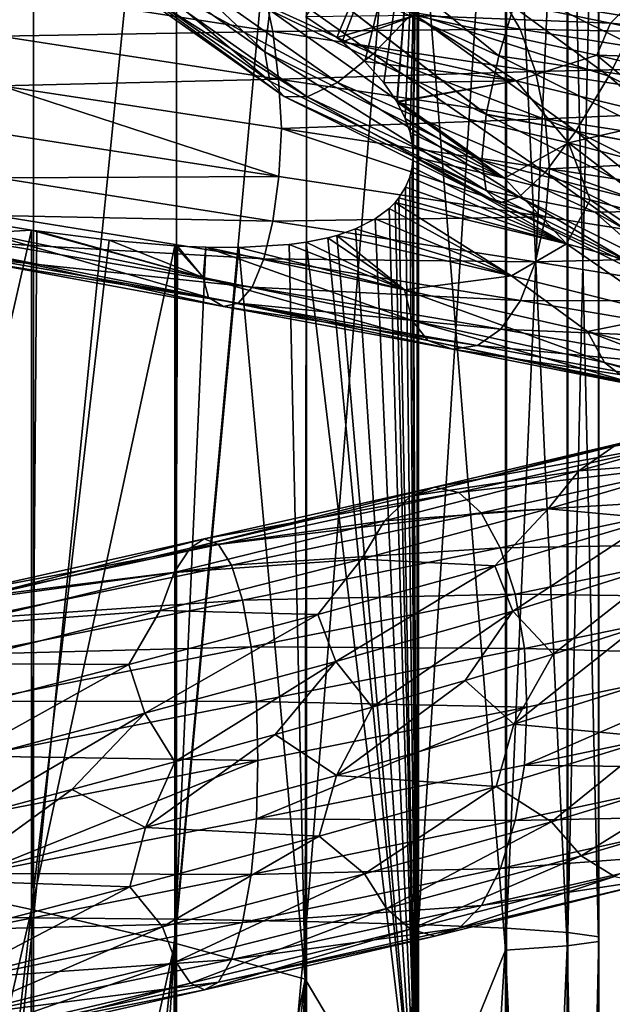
# Model space of a CAD drawing. Header units: metres. Extents: x -109 to 109, y -452 to 89.
# Tile 255 of 656: x 1.6 to 8.61, y -196.82 to -185.17. Entities that reach past the tile are written whole.
import ezdxf

# ---------------------------------------------------------------- set-up
doc = ezdxf.new("R2010")
doc.units = ezdxf.units.M
doc.layers.add('solid_K244270000C71_000_01', color=7, linetype='CONTINUOUS')

msp = doc.modelspace()

# ---------------------------------------------------------------- linework, layer by layer
at = {"layer": 'solid_K244270000C71_000_01'}
for points in [[(0, -178.812943, 873.920715), (0, -195.792557, 874.95752), (1.767249, -178.833603, 873.736145)], [(0, -195.792557, 874.95752), (1.767249, -195.798203, 874.771851), (1.767249, -178.833603, 873.736145)], [(1.767249, -178.833603, 873.736145), (1.767249, -195.798203, 874.771851), (3.458888, -178.894775, 873.189697)], [(1.767249, -195.798203, 874.771851), (3.458888, -195.814926, 874.222229), (3.458888, -178.894775, 873.189697)], [(3.458888, -178.894775, 873.189697), (3.458888, -195.814926, 874.222229), (4.999055, -178.993774, 872.305298)], [(3.458888, -195.814926, 874.222229), (4.999055, -195.84198, 873.332764), (4.999055, -178.993774, 872.305298)], [(4.999055, -178.993774, 872.305298), (4.999055, -195.84198, 873.332764), (6.320303, -179.126266, 871.121704)], [(4.999055, -195.84198, 873.332764), (6.320303, -195.878174, 872.142334), (6.320303, -179.126266, 871.121704)], [(6.320303, -179.126266, 871.121704), (6.320303, -195.878174, 872.142334), (7.364774, -179.286453, 869.690796)], [(6.320303, -195.878174, 872.142334), (7.364774, -195.921951, 870.703125), (7.364774, -179.286453, 869.690796)], [(7.364774, -179.286453, 869.690796), (7.364774, -195.921951, 870.703125), (8.086726, -179.4673, 868.075134)], [(7.364774, -195.921951, 870.703125), (8.086726, -195.971375, 869.078125), (8.086726, -179.4673, 868.075134)], [(8.086726, -179.4673, 868.075134), (8.086726, -195.971375, 869.078125), (8.454546, -179.660919, 866.34552)], [(8.086726, -195.971375, 869.078125), (8.454546, -196.024277, 867.338501), (8.454546, -179.660919, 866.34552)], [(8.454546, -179.660919, 866.34552), (8.454546, -196.024277, 867.338501), (8.452125, -179.858795, 864.577759)], [(8.452125, -179.858795, 864.577759), (8.452125, -196.078354, 865.560486), (8.079568, -180.052292, 862.849121)], [(8.454546, -196.024277, 867.338501), (8.452125, -196.078354, 865.560486), (8.452125, -179.858795, 864.577759)], [(8.079568, -180.052292, 862.849121), (8.079568, -196.131226, 863.821899), (7.353192, -180.232925, 861.235474)], [(8.452125, -196.078354, 865.560486), (8.079568, -196.131226, 863.821899), (8.079568, -180.052292, 862.849121)], [(7.353192, -180.232925, 861.235474), (7.353192, -196.180573, 862.198853), (6.304805, -183.123688, 860.06488)], [(8.079568, -196.131226, 863.821899), (7.353192, -196.180573, 862.198853), (7.353192, -180.232925, 861.235474)], [(5.354073, -185.386139, 859.345276), (4.990161, -185.141464, 859.046509), (6.304805, -183.123688, 860.06488)], [(5.419571, -185.436325, 859.402893), (5.354073, -185.386139, 859.345276), (6.304805, -183.123688, 860.06488)], [(5.687455, -185.669952, 859.652283), (5.419571, -185.436325, 859.402893), (6.304805, -183.123688, 860.06488)], [(5.913393, -185.920746, 859.882263), (5.687455, -185.669952, 859.652283), (6.304805, -183.123688, 860.06488)], [(6.065692, -186.143433, 860.049988), (5.913393, -185.920746, 859.882263), (6.304805, -183.123688, 860.06488)], [(6.070209, -186.151154, 860.055176), (6.065692, -186.143433, 860.049988), (6.304805, -183.123688, 860.06488)], [(6.16479, -186.340988, 860.166992), (6.070209, -186.151154, 860.055176), (6.304805, -183.123688, 860.06488)], [(6.22263, -186.510071, 860.24054), (6.16479, -186.340988, 860.166992), (6.304805, -183.123688, 860.06488)], [(6.251909, -186.658722, 860.282532), (6.22263, -186.510071, 860.24054), (6.304805, -183.123688, 860.06488)], [(6.259417, -186.792526, 860.299866), (6.251909, -186.658722, 860.282532), (6.304805, -183.123688, 860.06488)], [(6.259417, -186.792526, 860.299866), (6.304805, -183.123688, 860.06488), (6.304805, -198.756058, 860.795166)], [(7.353192, -196.180573, 862.198853), (6.304805, -198.756058, 860.795166), (6.304805, -183.123688, 860.06488)], [(2.264878, -183.440826, 359.455872), (4.504822, -185.554031, 359.202972), (2.19448, -183.923187, 360.144562)], [(4.56252, -185.062698, 358.51947), (4.504822, -185.554031, 359.202972), (2.264878, -183.440826, 359.455872)], [(7.270627, -185.600662, 357.163574), (4.732258, -184.454849, 357.959442), (5.004173, -183.765823, 357.55542)], [(7.508549, -184.802872, 356.784912), (7.270627, -185.600662, 357.163574), (5.004173, -183.765823, 357.55542)], [(4.56252, -185.900314, 359.970245), (2.264878, -184.278427, 360.906647), (2.19448, -183.923187, 360.144562)], [(4.504822, -185.554031, 359.202972), (4.56252, -185.900314, 359.970245), (2.19448, -183.923187, 360.144562)], [(10.325329, -185.2061, 355.907562), (7.508549, -184.802872, 356.784912), (7.819049, -183.956879, 356.628815)], [(10.803198, -184.427505, 355.951294), (10.325329, -185.2061, 355.907562), (7.819049, -183.956879, 356.628815)], [(5.786302, -185.57933, 362.967194), (3.758057, -184.147614, 363.793793), (3.240915, -184.418518, 363.184631)], [(5.786302, -185.57933, 362.967194), (6.251062, -185.096039, 363.479401), (3.758057, -184.147614, 363.793793)], [(4.732258, -186.08139, 360.776672), (2.471982, -184.485886, 361.697845), (2.264878, -184.278427, 360.906647)], [(4.56252, -185.900314, 359.970245), (4.732258, -186.08139, 360.776672), (2.264878, -184.278427, 360.906647)], [(5.004173, -186.086761, 361.575378), (2.803754, -184.533508, 362.472168), (2.471982, -184.485886, 361.697845)], [(4.732258, -186.08139, 360.776672), (5.004173, -186.086761, 361.575378), (2.471982, -184.485886, 361.697845)], [(5.362462, -185.916092, 362.320007), (3.240915, -184.418518, 363.184631), (2.803754, -184.533508, 362.472168)], [(5.362462, -185.916092, 362.320007), (5.786302, -185.57933, 362.967194), (3.240915, -184.418518, 363.184631)], [(7.121529, -186.295807, 357.738953), (4.56252, -185.062698, 358.51947), (4.732258, -184.454849, 357.959442)], [(7.12254, -186.289536, 357.73233), (7.121529, -186.295807, 357.738953), (4.732258, -184.454849, 357.959442)], [(7.270627, -185.600662, 357.163574), (7.12254, -186.289536, 357.73233), (4.732258, -184.454849, 357.959442)], [(8.573392, -185.843582, 363.077271), (6.729731, -184.494278, 363.826813), (6.251062, -185.096039, 363.479401)], [(8.573392, -185.843582, 363.077271), (8.961932, -185.073868, 363.382294), (6.729731, -184.494278, 363.826813)], [(5.004173, -186.086761, 361.575378), (5.362462, -185.916092, 362.320007), (2.803754, -184.533508, 362.472168)], [(1.347516, -184.80954, 853.544495), (4.598839, -185.314362, 854.109009), (1.367753, -185.370422, 853.304443)], [(4.491501, -184.814362, 854.496033), (4.598839, -185.314362, 854.109009), (1.347516, -184.80954, 853.544495)], [(4.491501, -184.814362, 854.496033), (7.526113, -185.285263, 855.599182), (4.598839, -185.314362, 854.109009)], [(7.292825, -184.886292, 856.085815), (7.526113, -185.285263, 855.599182), (4.491501, -184.814362, 854.496033)], [(6.285132, -185.124557, 859.299561), (8.593483, -185.21344, 860.024353), (6.331029, -184.748108, 858.670105)], [(6.331029, -184.748108, 858.670105), (8.593483, -185.21344, 860.024353), (8.818641, -184.991104, 859.357544)], [(9.915302, -186.002487, 356.092316), (7.270627, -185.600662, 357.163574), (7.508549, -184.802872, 356.784912)], [(10.325329, -185.2061, 355.907562), (9.915302, -186.002487, 356.092316), (7.508549, -184.802872, 356.784912)], [(7.292825, -184.886292, 856.085815), (10.005585, -185.331406, 857.655762), (7.526113, -185.285263, 855.599182)], [(9.629365, -185.070389, 858.184692), (10.005585, -185.331406, 857.655762), (7.292825, -184.886292, 856.085815)], [(4.56252, -185.062698, 358.51947), (7.071429, -186.835785, 358.462952), (4.504822, -185.554031, 359.202972)], [(7.121529, -186.295807, 357.738953), (7.071429, -186.835785, 358.462952), (4.56252, -185.062698, 358.51947)], [(11.321465, -187.213318, 362.286438), (8.961932, -185.073868, 363.382294), (8.573392, -185.843582, 363.077271)], [(8.593483, -185.21344, 860.024353), (10.933277, -185.434387, 861.145447), (8.818641, -184.991104, 859.357544)], [(6.285132, -185.124557, 859.299561), (4.990161, -185.141464, 859.046509), (5.354073, -185.386139, 859.345276)], [(6.285132, -185.124557, 859.299561), (5.354073, -185.386139, 859.345276), (5.419571, -185.436325, 859.402893)], [(7.478937, -185.895798, 860.519592), (6.285132, -185.124557, 859.299561), (5.419571, -185.436325, 859.402893)], [(8.184717, -186.494049, 362.565094), (6.251062, -185.096039, 363.479401), (5.786302, -185.57933, 362.967194)], [(8.184717, -186.494049, 362.565094), (8.573392, -185.843582, 363.077271), (6.251062, -185.096039, 363.479401)], [(6.285132, -185.124557, 859.299561), (8.432456, -185.593521, 860.62793), (8.593483, -185.21344, 860.024353)], [(7.478937, -185.895798, 860.519592), (8.432456, -185.593521, 860.62793), (6.285132, -185.124557, 859.299561)], [(4.598839, -185.314362, 854.109009), (4.667904, -185.87558, 853.875366), (1.367753, -185.370422, 853.304443)], [(7.526113, -185.285263, 855.599182), (7.705971, -185.785172, 855.236328), (4.598839, -185.314362, 854.109009)], [(4.598839, -185.314362, 854.109009), (7.705971, -185.785172, 855.236328), (4.667904, -185.87558, 853.875366)], [(7.526113, -185.285263, 855.599182), (10.32565, -185.728745, 857.217163), (7.705971, -185.785172, 855.236328)], [(10.005585, -185.331406, 857.655762), (10.32565, -185.728745, 857.217163), (7.526113, -185.285263, 855.599182)], [(8.432456, -185.593521, 860.62793), (10.589086, -185.662476, 861.753662), (8.593483, -185.21344, 860.024353)], [(8.593483, -185.21344, 860.024353), (10.589086, -185.662476, 861.753662), (10.933277, -185.434387, 861.145447)], [(1.367753, -185.370422, 853.304443), (4.667904, -185.87558, 853.875366), (1.385501, -185.955429, 853.245911)], [(7.478937, -185.895798, 860.519592), (5.419571, -185.436325, 859.402893), (5.687455, -185.669952, 859.652283)], [(7.12254, -187.195389, 359.301331), (4.56252, -185.900314, 359.970245), (4.504822, -185.554031, 359.202972)], [(7.071429, -186.835785, 358.462952), (7.12254, -187.195389, 359.301331), (4.504822, -185.554031, 359.202972)], [(7.822449, -186.980835, 361.880798), (5.786302, -185.57933, 362.967194), (5.362462, -185.916092, 362.320007)], [(7.478937, -185.895798, 860.519592), (5.687455, -185.669952, 859.652283), (5.913393, -185.920746, 859.882263)], [(7.822449, -186.980835, 361.880798), (8.184717, -186.494049, 362.565094), (5.786302, -185.57933, 362.967194)], [(9.601118, -186.762268, 356.49292), (7.12254, -186.289536, 357.73233), (7.270627, -185.600662, 357.163574)], [(9.915302, -186.002487, 356.092316), (9.601118, -186.762268, 356.49292), (7.270627, -185.600662, 357.163574)], [(7.478937, -185.895798, 860.519592), (9.33497, -186.34494, 861.972412), (8.432456, -185.593521, 860.62793)], [(8.432456, -185.593521, 860.62793), (10.320638, -186.048172, 862.309875), (10.589086, -185.662476, 861.753662)], [(9.33497, -186.34494, 861.972412), (10.320638, -186.048172, 862.309875), (8.432456, -185.593521, 860.62793)], [(7.705971, -185.785172, 855.236328), (7.8217, -186.347931, 855.017517), (4.667904, -185.87558, 853.875366)], [(10.32565, -185.728745, 857.217163), (10.572412, -186.229279, 856.890869), (7.705971, -185.785172, 855.236328)], [(7.705971, -185.785172, 855.236328), (10.572412, -186.229279, 856.890869), (7.8217, -186.347931, 855.017517)], [(4.667904, -185.87558, 853.875366), (4.702396, -186.461792, 853.819763), (1.385501, -185.955429, 853.245911)], [(7.12254, -187.195389, 359.301331), (4.732258, -186.08139, 360.776672), (4.56252, -185.900314, 359.970245)], [(4.667904, -185.87558, 853.875366), (7.8217, -186.347931, 855.017517), (4.702396, -186.461792, 853.819763)], [(7.478937, -185.895798, 860.519592), (5.913393, -185.920746, 859.882263), (6.065692, -186.143433, 860.049988)], [(7.478937, -185.895798, 860.519592), (6.065692, -186.143433, 860.049988), (6.070209, -186.151154, 860.055176)], [(8.094922, -186.630829, 861.328369), (7.478937, -185.895798, 860.519592), (6.070209, -186.151154, 860.055176)], [(8.094922, -186.630829, 861.328369), (9.33497, -186.34494, 861.972412), (7.478937, -185.895798, 860.519592)], [(10.808207, -187.801682, 361.81012), (8.573392, -185.843582, 363.077271), (8.184717, -186.494049, 362.565094)], [(10.808207, -187.801682, 361.81012), (11.321465, -187.213318, 362.286438), (8.573392, -185.843582, 363.077271)], [(1.385501, -185.955429, 853.245911), (4.66838, -187.027527, 853.945923), (1.367893, -186.518753, 853.378235)], [(1.385501, -185.955429, 853.245911), (4.702396, -186.461792, 853.819763), (4.66838, -187.027527, 853.945923)], [(7.511324, -187.270721, 361.071075), (5.362462, -185.916092, 362.320007), (5.004173, -186.086761, 361.575378)], [(7.511324, -187.270721, 361.071075), (7.822449, -186.980835, 361.880798), (5.362462, -185.916092, 362.320007)], [(7.272587, -187.343918, 360.191223), (5.004173, -186.086761, 361.575378), (4.732258, -186.08139, 360.776672)], [(7.12254, -187.195389, 359.301331), (7.272587, -187.343918, 360.191223), (4.732258, -186.08139, 360.776672)], [(7.272587, -187.343918, 360.191223), (7.511324, -187.270721, 361.071075), (5.004173, -186.086761, 361.575378)], [(7.337852, -187.049744, 860.945068), (6.070209, -186.151154, 860.055176), (6.16479, -186.340988, 860.166992)], [(8.094922, -186.630829, 861.328369), (6.070209, -186.151154, 860.055176), (7.337852, -187.049744, 860.945068)], [(10.572412, -186.229279, 856.890869), (10.731188, -186.794754, 856.695068), (7.8217, -186.347931, 855.017517)], [(7.8217, -186.347931, 855.017517), (7.870828, -186.936874, 854.967346), (4.702396, -186.461792, 853.819763)], [(7.337852, -187.049744, 860.945068), (6.16479, -186.340988, 860.166992), (6.22263, -186.510071, 860.24054)], [(9.404228, -187.433578, 357.082031), (7.071429, -186.835785, 358.462952), (7.121529, -186.295807, 357.738953)], [(9.601118, -186.762268, 356.49292), (7.121529, -186.295807, 357.738953), (7.12254, -186.289536, 357.73233)], [(9.601118, -186.762268, 356.49292), (9.404228, -187.433578, 357.082031), (7.121529, -186.295807, 357.738953)], [(7.8217, -186.347931, 855.017517), (10.731188, -186.794754, 856.695068), (7.870828, -186.936874, 854.967346)], [(8.094922, -186.630829, 861.328369), (9.873202, -187.099594, 862.93457), (9.33497, -186.34494, 861.972412)], [(4.702396, -186.461792, 853.819763), (7.822496, -187.507095, 855.085205), (4.66838, -187.027527, 853.945923)], [(4.702396, -186.461792, 853.819763), (7.870828, -186.936874, 854.967346), (7.822496, -187.507095, 855.085205)], [(1.367893, -186.518753, 853.378235), (4.66838, -187.027527, 853.945923), (1.347777, -187.04393, 853.68811)], [(7.337852, -187.049744, 860.945068), (6.22263, -186.510071, 860.24054), (6.251909, -186.658722, 860.282532)], [(10.329819, -188.230606, 361.159241), (8.184717, -186.494049, 362.565094), (7.822449, -186.980835, 361.880798)], [(10.329819, -188.230606, 361.159241), (10.808207, -187.801682, 361.81012), (8.184717, -186.494049, 362.565094)], [(7.337852, -187.049744, 860.945068), (6.251909, -186.658722, 860.282532), (6.259417, -186.792526, 860.299866)], [(8.094922, -186.630829, 861.328369), (7.337852, -187.049744, 860.945068), (8.353173, -187.303497, 861.687073)], [(8.094922, -186.630829, 861.328369), (8.353173, -187.303497, 861.687073), (9.297009, -187.554611, 862.519226)], [(8.094922, -186.630829, 861.328369), (9.297009, -187.554611, 862.519226), (9.873202, -187.099594, 862.93457)], [(6.24841, -186.916626, 860.296265), (6.259417, -186.792526, 860.299866), (6.304805, -198.756058, 860.795166)], [(8.070969, -187.82373, 861.375427), (6.259417, -186.792526, 860.299866), (6.24841, -186.916626, 860.296265)], [(8.070969, -187.82373, 861.375427), (7.337852, -187.049744, 860.945068), (6.259417, -186.792526, 860.299866)], [(8.409119, -187.451965, 358.107208), (7.12254, -187.195389, 359.301331), (7.071429, -186.835785, 358.462952)], [(9.404228, -187.433578, 357.082031), (8.409119, -187.451965, 358.107208), (7.071429, -186.835785, 358.462952)], [(10.731188, -186.794754, 856.695068), (10.797034, -187.388611, 856.655029), (7.870828, -186.936874, 854.967346)], [(6.219287, -187.036652, 860.272888), (6.24841, -186.916626, 860.296265), (6.304805, -198.756058, 860.795166)], [(8.070969, -187.82373, 861.375427), (6.24841, -186.916626, 860.296265), (6.219287, -187.036652, 860.272888)], [(7.870828, -186.936874, 854.967346), (10.732281, -187.964554, 856.76001), (7.822496, -187.507095, 855.085205)], [(7.870828, -186.936874, 854.967346), (10.797034, -187.388611, 856.655029), (10.732281, -187.964554, 856.76001)], [(1.347777, -187.04393, 853.68811), (4.599729, -187.555679, 854.246521), (1.316429, -187.489075, 854.146912)], [(4.66838, -187.027527, 853.945923), (4.599729, -187.555679, 854.246521), (1.347777, -187.04393, 853.68811)], [(4.66838, -187.027527, 853.945923), (7.822496, -187.507095, 855.085205), (4.599729, -187.555679, 854.246521)], [(6.169419, -187.156189, 860.227661), (6.219287, -187.036652, 860.272888), (6.304805, -198.756058, 860.795166)], [(8.070969, -187.82373, 861.375427), (6.219287, -187.036652, 860.272888), (6.169419, -187.156189, 860.227661)], [(8.070969, -187.82373, 861.375427), (8.353173, -187.303497, 861.687073), (7.337852, -187.049744, 860.945068)], [(9.918966, -188.470779, 360.378235), (7.822449, -186.980835, 361.880798), (7.511324, -187.270721, 361.071075)], [(9.918966, -188.470779, 360.378235), (10.329819, -188.230606, 361.159241), (7.822449, -186.980835, 361.880798)], [(6.09134, -187.279678, 860.154297), (6.169419, -187.156189, 860.227661), (6.304805, -198.756058, 860.795166)], [(8.070969, -187.82373, 861.375427), (6.169419, -187.156189, 860.227661), (6.09134, -187.279678, 860.154297)], [(6.045988, -187.334686, 860.111572), (6.09134, -187.279678, 860.154297), (6.304805, -198.756058, 860.795166)], [(8.070969, -187.82373, 861.375427), (6.09134, -187.279678, 860.154297), (6.045988, -187.334686, 860.111572)], [(9.405563, -188.333344, 358.644348), (7.272587, -187.343918, 360.191223), (7.12254, -187.195389, 359.301331)], [(8.409119, -187.451965, 358.107208), (9.405563, -188.333344, 358.644348), (7.12254, -187.195389, 359.301331)], [(9.603706, -188.505829, 359.520416), (7.511324, -187.270721, 361.071075), (7.272587, -187.343918, 360.191223)], [(9.603706, -188.505829, 359.520416), (9.918966, -188.470779, 360.378235), (7.511324, -187.270721, 361.071075)], [(8.070969, -187.82373, 861.375427), (9.854449, -188.303146, 862.976196), (8.353173, -187.303497, 861.687073)], [(9.854449, -188.303146, 862.976196), (9.297009, -187.554611, 862.519226), (8.353173, -187.303497, 861.687073)], [(5.810156, -187.530518, 859.894226), (5.975317, -187.405991, 860.04541), (6.304805, -198.756058, 860.795166)], [(7.423771, -188.202499, 860.612793), (5.975317, -187.405991, 860.04541), (5.810156, -187.530518, 859.894226)], [(5.975317, -187.405991, 860.04541), (6.045988, -187.334686, 860.111572), (6.304805, -198.756058, 860.795166)], [(7.423771, -188.202499, 860.612793), (6.045988, -187.334686, 860.111572), (5.975317, -187.405991, 860.04541)], [(7.423771, -188.202499, 860.612793), (8.070969, -187.82373, 861.375427), (6.045988, -187.334686, 860.111572)], [(9.405563, -188.333344, 358.644348), (9.603706, -188.505829, 359.520416), (7.272587, -187.343918, 360.191223)], [(0, -195.322647, 857.942871), (0.912624, -187.526794, 857.642578), (1.745113, -187.664246, 857.783691)], [(1.186466, -187.694061, 857.478271), (1.745113, -187.664246, 857.783691), (0.912624, -187.526794, 857.642578)], [(1.316429, -187.489075, 854.146912), (4.492742, -188.004227, 854.691772), (1.275718, -187.819443, 854.727417)], [(4.599729, -187.555679, 854.246521), (4.492742, -188.004227, 854.691772), (1.316429, -187.489075, 854.146912)], [(7.822496, -187.507095, 855.085205), (7.707462, -188.040344, 855.368103), (4.599729, -187.555679, 854.246521)], [(5.578096, -187.648804, 859.691956), (5.810156, -187.530518, 859.894226), (6.304805, -198.756058, 860.795166)], [(7.423771, -188.202499, 860.612793), (5.810156, -187.530518, 859.894226), (5.578096, -187.648804, 859.691956)], [(7.822496, -187.507095, 855.085205), (10.732281, -187.964554, 856.76001), (7.707462, -188.040344, 855.368103)], [(9.404228, -187.433578, 357.082031), (9.675901, -188.171829, 357.691589), (8.409119, -187.451965, 358.107208)], [(8.409119, -187.451965, 358.107208), (9.675901, -188.171829, 357.691589), (9.405563, -188.333344, 358.644348)], [(4.599729, -187.555679, 854.246521), (7.707462, -188.040344, 855.368103), (4.492742, -188.004227, 854.691772)], [(5.357563, -187.725494, 859.511108), (5.578096, -187.648804, 859.691956), (6.304805, -198.756058, 860.795166)], [(7.423771, -188.202499, 860.612793), (5.578096, -187.648804, 859.691956), (5.357563, -187.725494, 859.511108)], [(0, -195.322647, 857.942871), (1.745113, -187.664246, 857.783691), (1.744606, -195.701401, 858.132751)], [(1.124491, -187.930267, 856.820862), (3.837694, -188.458878, 857.289429), (1.186466, -187.694061, 857.478271)], [(3.77516, -188.222992, 857.946411), (1.745113, -187.664246, 857.783691), (1.186466, -187.694061, 857.478271)], [(3.837694, -188.458878, 857.289429), (3.77516, -188.222992, 857.946411), (1.186466, -187.694061, 857.478271)], [(1.744606, -195.701401, 858.132751), (1.745113, -187.664246, 857.783691), (1.806452, -187.673355, 857.797424)], [(1.744606, -195.701401, 858.132751), (1.806452, -187.673355, 857.797424), (2.664028, -187.783722, 858.039063)], [(3.77516, -188.222992, 857.946411), (1.806452, -187.673355, 857.797424), (1.745113, -187.664246, 857.783691)], [(3.77516, -188.222992, 857.946411), (2.664028, -187.783722, 858.039063), (1.806452, -187.673355, 857.797424)], [(4.993145, -187.806091, 859.235779), (5.248219, -187.754684, 859.425476), (6.304805, -198.756058, 860.795166)], [(6.154631, -188.369278, 859.423889), (5.248219, -187.754684, 859.425476), (4.993145, -187.806091, 859.235779)], [(5.248219, -187.754684, 859.425476), (5.357563, -187.725494, 859.511108), (6.304805, -198.756058, 860.795166)], [(6.154631, -188.369278, 859.423889), (5.357563, -187.725494, 859.511108), (5.248219, -187.754684, 859.425476)], [(7.423771, -188.202499, 860.612793), (5.357563, -187.725494, 859.511108), (6.154631, -188.369278, 859.423889)], [(1.275718, -187.819443, 854.727417), (4.353806, -188.338181, 855.255432), (1.227823, -188.005402, 855.398682)], [(4.492742, -188.004227, 854.691772), (4.353806, -188.338181, 855.255432), (1.275718, -187.819443, 854.727417)], [(1.744606, -195.701401, 858.132751), (2.664028, -187.783722, 858.039063), (3.438433, -187.849884, 858.342163)], [(1.744606, -195.701401, 858.132751), (3.438433, -187.849884, 858.342163), (3.437735, -196.097595, 858.686584)], [(3.77516, -188.222992, 857.946411), (3.438433, -187.849884, 858.342163), (2.664028, -187.783722, 858.039063)], [(3.437735, -196.097595, 858.686584), (3.438433, -187.849884, 858.342163), (3.469373, -187.851685, 858.356018)], [(3.437735, -196.097595, 858.686584), (3.469373, -187.851685, 858.356018), (3.80502, -187.86618, 858.516235)], [(3.437735, -196.097595, 858.686584), (3.80502, -187.86618, 858.516235), (4.195374, -187.869217, 858.725098)], [(3.437735, -196.097595, 858.686584), (4.195374, -187.869217, 858.725098), (4.980319, -196.523392, 859.580566)], [(3.77516, -188.222992, 857.946411), (3.469373, -187.851685, 858.356018), (3.438433, -187.849884, 858.342163)], [(3.77516, -188.222992, 857.946411), (3.80502, -187.86618, 858.516235), (3.469373, -187.851685, 858.356018)], [(6.246017, -188.732666, 858.86145), (3.80502, -187.86618, 858.516235), (3.77516, -188.222992, 857.946411)], [(6.154631, -188.369278, 859.423889), (4.195374, -187.869217, 858.725098), (3.80502, -187.86618, 858.516235)], [(6.154631, -188.369278, 859.423889), (3.80502, -187.86618, 858.516235), (6.246017, -188.732666, 858.86145)], [(4.195374, -187.869217, 858.725098), (4.791954, -187.833664, 859.095642), (4.980319, -196.523392, 859.580566)], [(6.154631, -188.369278, 859.423889), (4.791954, -187.833664, 859.095642), (4.195374, -187.869217, 858.725098)], [(4.791954, -187.833664, 859.095642), (4.993145, -187.806091, 859.235779), (4.980319, -196.523392, 859.580566)], [(6.154631, -188.369278, 859.423889), (4.993145, -187.806091, 859.235779), (4.791954, -187.833664, 859.095642)], [(4.980319, -196.523392, 859.580566), (4.993145, -187.806091, 859.235779), (6.304805, -198.756058, 860.795166)], [(7.423771, -188.202499, 860.612793), (9.290163, -188.670532, 862.053955), (8.070969, -187.82373, 861.375427)], [(9.290163, -188.670532, 862.053955), (9.854449, -188.303146, 862.976196), (8.070969, -187.82373, 861.375427)], [(4.014052, -188.567627, 856.602051), (3.837694, -188.458878, 857.289429), (1.124491, -187.930267, 856.820862)], [(1.176167, -188.041977, 856.113586), (4.014052, -188.567627, 856.602051), (1.124491, -187.930267, 856.820862)], [(1.227823, -188.005402, 855.398682), (4.190347, -188.52771, 855.90741), (1.176167, -188.041977, 856.113586)], [(4.353806, -188.338181, 855.255432), (4.190347, -188.52771, 855.90741), (1.227823, -188.005402, 855.398682)], [(4.492742, -188.004227, 854.691772), (7.528192, -188.494354, 855.786804), (4.353806, -188.338181, 855.255432)], [(7.707462, -188.040344, 855.368103), (7.528192, -188.494354, 855.786804), (4.492742, -188.004227, 854.691772)], [(10.732281, -187.964554, 856.76001), (10.574457, -188.504791, 857.017334), (7.707462, -188.040344, 855.368103)], [(4.190347, -188.52771, 855.90741), (4.014052, -188.567627, 856.602051), (1.176167, -188.041977, 856.113586)], [(7.707462, -188.040344, 855.368103), (10.574457, -188.504791, 857.017334), (7.528192, -188.494354, 855.786804)], [(6.430571, -188.967636, 858.227722), (6.246017, -188.732666, 858.86145), (3.77516, -188.222992, 857.946411)], [(3.837694, -188.458878, 857.289429), (6.430571, -188.967636, 858.227722), (3.77516, -188.222992, 857.946411)], [(7.423771, -188.202499, 860.612793), (6.154631, -188.369278, 859.423889), (8.323008, -188.863739, 860.727295)], [(7.423771, -188.202499, 860.612793), (8.323008, -188.863739, 860.727295), (9.290163, -188.670532, 862.053955)], [(4.353806, -188.338181, 855.255432), (7.295384, -188.833725, 856.316589), (4.190347, -188.52771, 855.90741)], [(7.528192, -188.494354, 855.786804), (7.295384, -188.833725, 856.316589), (4.353806, -188.338181, 855.255432)], [(6.726083, -189.072708, 857.581909), (6.430571, -188.967636, 858.227722), (3.837694, -188.458878, 857.289429)], [(4.014052, -188.567627, 856.602051), (6.726083, -189.072708, 857.581909), (3.837694, -188.458878, 857.289429)], [(6.154631, -188.369278, 859.423889), (6.246017, -188.732666, 858.86145), (8.522622, -189.228439, 860.194519)], [(8.323008, -188.863739, 860.727295), (6.154631, -188.369278, 859.423889), (8.522622, -189.228439, 860.194519)], [(4.190347, -188.52771, 855.90741), (7.021488, -189.02832, 856.929199), (4.014052, -188.567627, 856.602051)], [(7.021488, -189.02832, 856.929199), (6.726083, -189.072708, 857.581909), (4.014052, -188.567627, 856.602051)], [(7.295384, -188.833725, 856.316589), (7.021488, -189.02832, 856.929199), (4.190347, -188.52771, 855.90741)], [(7.528192, -188.494354, 855.786804), (10.328502, -188.96608, 857.397217), (7.295384, -188.833725, 856.316589)], [(10.574457, -188.504791, 857.017334), (10.328502, -188.96608, 857.397217), (7.528192, -188.494354, 855.786804)], [(9.290163, -188.670532, 862.053955), (8.323008, -188.863739, 860.727295), (10.233771, -189.349716, 862.389648)], [(8.822593, -189.462112, 859.606079), (8.522622, -189.228439, 860.194519), (6.246017, -188.732666, 858.86145)], [(6.430571, -188.967636, 858.227722), (8.822593, -189.462112, 859.606079), (6.246017, -188.732666, 858.86145)], [(7.295384, -188.833725, 856.316589), (10.009096, -189.312439, 857.877136), (7.021488, -189.02832, 856.929199)], [(10.328502, -188.96608, 857.397217), (10.009096, -189.312439, 857.877136), (7.295384, -188.833725, 856.316589)], [(8.323008, -188.863739, 860.727295), (8.522622, -189.228439, 860.194519), (10.533394, -189.715729, 861.906372)], [(10.233771, -189.349716, 862.389648), (8.323008, -188.863739, 860.727295), (10.533394, -189.715729, 861.906372)], [(9.228028, -189.563034, 859.022156), (8.822593, -189.462112, 859.606079), (6.430571, -188.967636, 858.227722)], [(6.726083, -189.072708, 857.581909), (9.228028, -189.563034, 859.022156), (6.430571, -188.967636, 858.227722)], [(7.021488, -189.02832, 856.929199), (9.633317, -189.513321, 858.431702), (6.726083, -189.072708, 857.581909)], [(10.009096, -189.312439, 857.877136), (9.633317, -189.513321, 858.431702), (7.021488, -189.02832, 856.929199)], [(9.633317, -189.513321, 858.431702), (9.228028, -189.563034, 859.022156), (6.726083, -189.072708, 857.581909)], [(10.938176, -189.947983, 861.383667), (10.533394, -189.715729, 861.906372), (8.522622, -189.228439, 860.194519)], [(8.822593, -189.462112, 859.606079), (10.938176, -189.947983, 861.383667), (8.522622, -189.228439, 860.194519)], [(10.266413, -189.93895, 883.195374), (8.220123, -190.509521, 884.851318), (8.635922, -190.218994, 885.359741)], [(9.823064, -190.389404, 882.856812), (8.220123, -190.509521, 884.851318), (10.266413, -189.93895, 883.195374)], [(9.032814, -190.110657, 885.949524), (8.635922, -190.218994, 885.359741), (6.226067, -190.81192, 886.7005)], [(9.032814, -190.110657, 885.949524), (6.226067, -190.81192, 886.7005), (6.512206, -190.702789, 887.351196)], [(8.220123, -190.509521, 884.851318), (6.226067, -190.81192, 886.7005), (8.635922, -190.218994, 885.359741)], [(9.032814, -190.110657, 885.949524), (6.512206, -190.702789, 887.351196), (9.429849, -190.174698, 886.545776)], [(6.512206, -190.702789, 887.351196), (6.798448, -190.767166, 888.007935), (9.429849, -190.174698, 886.545776)], [(9.429849, -190.174698, 886.545776), (6.798448, -190.767166, 888.007935), (9.798273, -190.414047, 887.105347)], [(6.798448, -190.767166, 888.007935), (7.064064, -191.008148, 888.623108), (9.798273, -190.414047, 887.105347)], [(9.798273, -190.414047, 887.105347), (7.064064, -191.008148, 888.623108), (10.111708, -190.824005, 887.588013)], [(9.823064, -190.389404, 882.856812), (7.856429, -190.961777, 884.432251), (8.220123, -190.509521, 884.851318)], [(9.110462, -191.076309, 882.941833), (7.856429, -190.961777, 884.432251), (9.823064, -190.389404, 882.856812)], [(8.220123, -190.509521, 884.851318), (5.918646, -191.102036, 886.121521), (6.226067, -190.81192, 886.7005)], [(7.856429, -190.961777, 884.432251), (5.918646, -191.102036, 886.121521), (8.220123, -190.509521, 884.851318)], [(6.512206, -190.702789, 887.351196), (6.226067, -190.81192, 886.7005), (3.621547, -191.426117, 887.594421)], [(6.512206, -190.702789, 887.351196), (3.621547, -191.426117, 887.594421), (3.787987, -191.317352, 888.285645)], [(6.512206, -190.702789, 887.351196), (3.787987, -191.317352, 888.285645), (6.798448, -190.767166, 888.007935)], [(3.787987, -191.317352, 888.285645), (3.954487, -191.382858, 888.982361), (6.798448, -190.767166, 888.007935)], [(6.798448, -190.767166, 888.007935), (3.954487, -191.382858, 888.982361), (7.064064, -191.008148, 888.623108)], [(5.918646, -191.102036, 886.121521), (3.621547, -191.426117, 887.594421), (6.226067, -190.81192, 886.7005)], [(7.064064, -191.008148, 888.623108), (7.290034, -191.421097, 889.152466), (10.111708, -190.824005, 887.588013)], [(10.111708, -190.824005, 887.588013), (7.290034, -191.421097, 889.152466), (10.353356, -191.369751, 887.966553)], [(3.954487, -191.382858, 888.982361), (4.108989, -191.625763, 889.634094), (7.064064, -191.008148, 888.623108)], [(7.064064, -191.008148, 888.623108), (4.108989, -191.625763, 889.634094), (7.290034, -191.421097, 889.152466)], [(7.856429, -190.961777, 884.432251), (5.648354, -191.554276, 885.639099), (5.918646, -191.102036, 886.121521)], [(7.223802, -191.63504, 884.34082), (5.648354, -191.554276, 885.639099), (7.856429, -190.961777, 884.432251)], [(9.110462, -191.076309, 882.941833), (7.223802, -191.63504, 884.34082), (7.856429, -190.961777, 884.432251)], [(5.918646, -191.102036, 886.121521), (3.433705, -191.714172, 886.96698), (3.621547, -191.426117, 887.594421)], [(5.648354, -191.554276, 885.639099), (3.433705, -191.714172, 886.96698), (5.918646, -191.102036, 886.121521)], [(7.439439, -192.169922, 883.890869), (7.223802, -191.63504, 884.34082), (9.110462, -191.076309, 882.941833)], [(9.307152, -191.589478, 882.404785), (7.439439, -192.169922, 883.890869), (9.110462, -191.076309, 882.941833)], [(3.787987, -191.317352, 888.285645), (3.621547, -191.426117, 887.594421), (0.903645, -192.058289, 888.014587)], [(3.787987, -191.317352, 888.285645), (0.903645, -192.058289, 888.014587), (0.945175, -191.950928, 888.724609)], [(3.787987, -191.317352, 888.285645), (0.945175, -191.950928, 888.724609), (3.954487, -191.382858, 888.982361)], [(0.945175, -191.950928, 888.724609), (0.98672, -192.018188, 889.439575), (3.954487, -191.382858, 888.982361)], [(3.954487, -191.382858, 888.982361), (0.98672, -192.018188, 889.439575), (4.108989, -191.625763, 889.634094)], [(7.290034, -191.421097, 889.152466), (7.464251, -191.970978, 889.566406), (10.353356, -191.369751, 887.966553)], [(10.353356, -191.369751, 887.966553), (7.464251, -191.970978, 889.566406), (10.508843, -192.008118, 888.217346)], [(3.433705, -191.714172, 886.96698), (0.903645, -192.058289, 888.014587), (3.621547, -191.426117, 887.594421)], [(4.108989, -191.625763, 889.634094), (4.24043, -192.041412, 890.194031), (7.290034, -191.421097, 889.152466)], [(7.290034, -191.421097, 889.152466), (4.24043, -192.041412, 890.194031), (7.464251, -191.970978, 889.566406)], [(5.648354, -191.554276, 885.639099), (3.266919, -192.164612, 886.440552), (3.433705, -191.714172, 886.96698)], [(5.132045, -192.210602, 885.402344), (3.266919, -192.164612, 886.440552), (5.648354, -191.554276, 885.639099)], [(7.223802, -191.63504, 884.34082), (5.132045, -192.210602, 885.402344), (5.648354, -191.554276, 885.639099)], [(9.307152, -191.589478, 882.404785), (7.916878, -192.678528, 883.457825), (7.439439, -192.169922, 883.890869)], [(9.307152, -191.589478, 882.404785), (8.890824, -192.370209, 882.673523), (7.916878, -192.678528, 883.457825)], [(3.433705, -191.714172, 886.96698), (0.842205, -192.342789, 887.362427), (0.903645, -192.058289, 888.014587)], [(3.266919, -192.164612, 886.440552), (0.842205, -192.342789, 887.362427), (3.433705, -191.714172, 886.96698)], [(0.98672, -192.018188, 889.439575), (1.025271, -192.263123, 890.107788), (4.108989, -191.625763, 889.634094)], [(4.108989, -191.625763, 889.634094), (1.025271, -192.263123, 890.107788), (4.24043, -192.041412, 890.194031)], [(5.344325, -192.76741, 885.027893), (5.132045, -192.210602, 885.402344), (7.223802, -191.63504, 884.34082)], [(7.439439, -192.169922, 883.890869), (5.344325, -192.76741, 885.027893), (7.223802, -191.63504, 884.34082)], [(1.025271, -192.263123, 890.107788), (1.058068, -192.681015, 890.68103), (4.24043, -192.041412, 890.194031)], [(4.24043, -192.041412, 890.194031), (1.058068, -192.681015, 890.68103), (4.341767, -192.594574, 890.630859)], [(4.24043, -192.041412, 890.194031), (4.341767, -192.594574, 890.630859), (7.464251, -191.970978, 889.566406)], [(7.464251, -191.970978, 889.566406), (4.341767, -192.594574, 890.630859), (7.576349, -192.614243, 889.839172)], [(7.464251, -191.970978, 889.566406), (7.576349, -192.614243, 889.839172), (10.508843, -192.008118, 888.217346)], [(10.508843, -192.008118, 888.217346), (7.576349, -192.614243, 889.839172), (10.55516, -192.696274, 888.322876)], [(3.266919, -192.164612, 886.440552), (0.785122, -192.789749, 886.813049), (0.842205, -192.342789, 887.362427)], [(2.894456, -192.800827, 886.095886), (0.785122, -192.789749, 886.813049), (3.266919, -192.164612, 886.440552)], [(5.132045, -192.210602, 885.402344), (2.894456, -192.800827, 886.095886), (3.266919, -192.164612, 886.440552)], [(7.439439, -192.169922, 883.890869), (5.775483, -193.308533, 884.739624), (5.344325, -192.76741, 885.027893)], [(7.439439, -192.169922, 883.890869), (6.875319, -192.991425, 884.148254), (5.775483, -193.308533, 884.739624)], [(7.439439, -192.169922, 883.890869), (7.916878, -192.678528, 883.457825), (6.875319, -192.991425, 884.148254)], [(3.086038, -193.379608, 885.781189), (2.894456, -192.800827, 886.095886), (5.132045, -192.210602, 885.402344)], [(5.344325, -192.76741, 885.027893), (3.086038, -193.379608, 885.781189), (5.132045, -192.210602, 885.402344)], [(7.448658, -193.509796, 883.918945), (7.916878, -192.678528, 883.457825), (8.890824, -192.370209, 882.673523)], [(9.316998, -192.919525, 882.433655), (7.448658, -193.509796, 883.918945), (8.890824, -192.370209, 882.673523)], [(1.058068, -192.681015, 890.68103), (1.083354, -193.236465, 891.127502), (4.341767, -192.594574, 890.630859)], [(4.341767, -192.594574, 890.630859), (1.083354, -193.236465, 891.127502), (4.406972, -193.241455, 890.917542)], [(4.341767, -192.594574, 890.630859), (4.406972, -193.241455, 890.917542), (7.576349, -192.614243, 889.839172)], [(7.576349, -192.614243, 889.839172), (4.406972, -193.241455, 890.917542), (7.605227, -193.307953, 889.950073)], [(7.576349, -192.614243, 889.839172), (7.605227, -193.307953, 889.950073), (10.55516, -192.696274, 888.322876)], [(5.344325, -192.76741, 885.027893), (3.438486, -193.953979, 885.605286), (3.086038, -193.379608, 885.781189)], [(5.344325, -192.76741, 885.027893), (4.62674, -193.629517, 885.226868), (3.438486, -193.953979, 885.605286)], [(5.344325, -192.76741, 885.027893), (5.775483, -193.308533, 884.739624), (4.62674, -193.629517, 885.226868)], [(7.448658, -193.509796, 883.918945), (6.875319, -192.991425, 884.148254), (7.916878, -192.678528, 883.457825)], [(10.55516, -192.696274, 888.322876), (7.57712, -193.994339, 889.869873), (10.509913, -193.37793, 888.25177)], [(10.55516, -192.696274, 888.322876), (7.605227, -193.307953, 889.950073), (7.57712, -193.994339, 889.869873)], [(2.894456, -192.800827, 886.095886), (0.574706, -193.402969, 886.403015), (0.785122, -192.789749, 886.813049)], [(0.733453, -194.003479, 886.128723), (0.574706, -193.402969, 886.403015), (2.894456, -192.800827, 886.095886)], [(3.086038, -193.379608, 885.781189), (0.733453, -194.003479, 886.128723), (2.894456, -192.800827, 886.095886)], [(5.352256, -194.11496, 885.054626), (5.775483, -193.308533, 884.739624), (6.875319, -192.991425, 884.148254)], [(7.448658, -193.509796, 883.918945), (5.352256, -194.11496, 885.054626), (6.875319, -192.991425, 884.148254)], [(9.130829, -193.666962, 882.996338), (7.448658, -193.509796, 883.918945), (9.316998, -192.919525, 882.433655)], [(1.083354, -193.236465, 891.127502), (1.099624, -193.885513, 891.419495), (4.406972, -193.241455, 890.917542)], [(4.406972, -193.241455, 890.917542), (1.099624, -193.885513, 891.419495), (4.419517, -193.93866, 891.029785)], [(4.406972, -193.241455, 890.917542), (4.419517, -193.93866, 891.029785), (7.605227, -193.307953, 889.950073)], [(7.605227, -193.307953, 889.950073), (4.407421, -194.628403, 890.944275), (7.57712, -193.994339, 889.869873)], [(7.605227, -193.307953, 889.950073), (4.419517, -193.93866, 891.029785), (4.407421, -194.628403, 890.944275)], [(5.352256, -194.11496, 885.054626), (4.62674, -193.629517, 885.226868), (5.775483, -193.308533, 884.739624)], [(3.086038, -193.379608, 885.781189), (0.984715, -194.611465, 886.025696), (0.733453, -194.003479, 886.128723)], [(3.086038, -193.379608, 885.781189), (2.220964, -194.281464, 885.872192), (0.984715, -194.611465, 886.025696)], [(3.086038, -193.379608, 885.781189), (3.438486, -193.953979, 885.605286), (2.220964, -194.281464, 885.872192)], [(10.509913, -193.37793, 888.25177), (7.57712, -193.994339, 889.869873), (10.35536, -194.028183, 888.033203)], [(7.242671, -194.243759, 884.394043), (5.352256, -194.11496, 885.054626), (7.448658, -193.509796, 883.918945)], [(9.130829, -193.666962, 882.996338), (7.242671, -194.243759, 884.394043), (7.448658, -193.509796, 883.918945)], [(3.092176, -194.732391, 885.805847), (3.438486, -193.953979, 885.605286), (4.62674, -193.629517, 885.226868)], [(5.352256, -194.11496, 885.054626), (3.092176, -194.732391, 885.805847), (4.62674, -193.629517, 885.226868)], [(9.130829, -193.666962, 882.996338), (7.895376, -194.664474, 884.500732), (7.242671, -194.243759, 884.394043)], [(9.130829, -193.666962, 882.996338), (9.864252, -194.06279, 882.923035), (7.895376, -194.664474, 884.500732)], [(1.099624, -193.885513, 891.419495), (1.095594, -194.584412, 891.530273), (4.419517, -193.93866, 891.029785)], [(4.419517, -193.93866, 891.029785), (1.095594, -194.584412, 891.530273), (1.099736, -195.275635, 891.4422)], [(4.419517, -193.93866, 891.029785), (1.099736, -195.275635, 891.4422), (4.407421, -194.628403, 890.944275)], [(3.092176, -194.732391, 885.805847), (2.220964, -194.281464, 885.872192), (3.438486, -193.953979, 885.605286)], [(7.57712, -193.994339, 889.869873), (4.407421, -194.628403, 890.944275), (7.465695, -194.649109, 889.625854)], [(7.57712, -193.994339, 889.869873), (7.465695, -194.649109, 889.625854), (10.35536, -194.028183, 888.033203)], [(10.35536, -194.028183, 888.033203), (7.465695, -194.649109, 889.625854), (10.114501, -194.592499, 887.682373)], [(7.895376, -194.664474, 884.500732), (9.864252, -194.06279, 882.923035), (8.247234, -195.066971, 884.949524)], [(9.864252, -194.06279, 882.923035), (10.295345, -194.459793, 883.297668), (8.247234, -195.066971, 884.949524)], [(5.14817, -194.833282, 885.453247), (3.092176, -194.732391, 885.805847), (5.352256, -194.11496, 885.054626)], [(7.242671, -194.243759, 884.394043), (5.14817, -194.833282, 885.453247), (5.352256, -194.11496, 885.054626)], [(0.737453, -195.358963, 886.150635), (0.984715, -194.611465, 886.025696), (2.220964, -194.281464, 885.872192)], [(3.092176, -194.732391, 885.805847), (0.737453, -195.358963, 886.150635), (2.220964, -194.281464, 885.872192)], [(7.242671, -194.243759, 884.394043), (5.682171, -195.279968, 885.707581), (5.14817, -194.833282, 885.453247)], [(7.242671, -194.243759, 884.394043), (7.895376, -194.664474, 884.500732), (5.682171, -195.279968, 885.707581)], [(8.639792, -195.310104, 885.487305), (8.247234, -195.066971, 884.949524), (10.295345, -194.459793, 883.297668)], [(4.407421, -194.628403, 890.944275), (1.099736, -195.275635, 891.4422), (4.342607, -195.285812, 890.682678)], [(4.407421, -194.628403, 890.944275), (4.342607, -195.285812, 890.682678), (7.465695, -194.649109, 889.625854)], [(10.114501, -194.592499, 887.682373), (7.292048, -195.216919, 889.236572), (9.801712, -195.026611, 887.220886)], [(7.465695, -194.649109, 889.625854), (7.292048, -195.216919, 889.236572), (10.114501, -194.592499, 887.682373)], [(2.90689, -195.432999, 886.143005), (0.737453, -195.358963, 886.150635), (3.092176, -194.732391, 885.805847)], [(5.14817, -194.833282, 885.453247), (2.90689, -195.432999, 886.143005), (3.092176, -194.732391, 885.805847)], [(7.465695, -194.649109, 889.625854), (4.342607, -195.285812, 890.682678), (7.292048, -195.216919, 889.236572)], [(5.682171, -195.279968, 885.707581), (7.895376, -194.664474, 884.500732), (5.941974, -195.687881, 886.213928)], [(7.895376, -194.664474, 884.500732), (8.247234, -195.066971, 884.949524), (5.941974, -195.687881, 886.213928)], [(5.14817, -194.833282, 885.453247), (3.293378, -195.906311, 886.506348), (2.90689, -195.432999, 886.143005)], [(5.14817, -194.833282, 885.453247), (5.682171, -195.279968, 885.707581), (3.293378, -195.906311, 886.506348)], [(6.228857, -195.934937, 886.814087), (5.941974, -195.687881, 886.213928), (8.247234, -195.066971, 884.949524)], [(8.639792, -195.310104, 885.487305), (6.228857, -195.934937, 886.814087), (8.247234, -195.066971, 884.949524)], [(9.801712, -195.026611, 887.220886), (7.066543, -195.653198, 888.726013), (9.433719, -195.294174, 886.674072)], [(7.292048, -195.216919, 889.236572), (7.066543, -195.653198, 888.726013), (9.801712, -195.026611, 887.220886)], [(7.292048, -195.216919, 889.236572), (4.241601, -195.855392, 890.267395), (7.066543, -195.653198, 888.726013)], [(4.342607, -195.285812, 890.682678), (4.241601, -195.855392, 890.267395), (7.292048, -195.216919, 889.236572)], [(0, -203.305145, 857.971497), (0, -195.322647, 857.942871), (1.744606, -195.701401, 858.132751)], [(1.099736, -195.275635, 891.4422), (1.083564, -195.933792, 891.171448), (4.342607, -195.285812, 890.682678)], [(4.342607, -195.285812, 890.682678), (1.083564, -195.933792, 891.171448), (4.241601, -195.855392, 890.267395)], [(3.293378, -195.906311, 886.506348), (5.682171, -195.279968, 885.707581), (3.451737, -196.319366, 887.051514)], [(5.682171, -195.279968, 885.707581), (5.941974, -195.687881, 886.213928), (3.451737, -196.319366, 887.051514)], [(6.5151, -196.015015, 887.469055), (6.228857, -195.934937, 886.814087), (8.639792, -195.310104, 885.487305)], [(9.036828, -195.388382, 886.081787), (6.5151, -196.015015, 887.469055), (8.639792, -195.310104, 885.487305)], [(9.433719, -195.294174, 886.674072), (6.801238, -195.921463, 888.122192), (9.036828, -195.388382, 886.081787)], [(7.066543, -195.653198, 888.726013), (6.801238, -195.921463, 888.122192), (9.433719, -195.294174, 886.674072)], [(2.90689, -195.432999, 886.143005), (0.582812, -196.039902, 886.444946), (0.737453, -195.358963, 886.150635)], [(2.90689, -195.432999, 886.143005), (0.802705, -196.540009, 886.872925), (0.582812, -196.039902, 886.444946)], [(2.90689, -195.432999, 886.143005), (3.293378, -195.906311, 886.506348), (0.802705, -196.540009, 886.872925)], [(6.801238, -195.921463, 888.122192), (6.5151, -196.015015, 887.469055), (9.036828, -195.388382, 886.081787)], [(3.62317, -196.570343, 887.693481), (3.451737, -196.319366, 887.051514), (5.941974, -195.687881, 886.213928)], [(6.228857, -195.934937, 886.814087), (3.62317, -196.570343, 887.693481), (5.941974, -195.687881, 886.213928)], [(7.066543, -195.653198, 888.726013), (4.110431, -196.292419, 889.723877), (6.801238, -195.921463, 888.122192)], [(4.241601, -195.855392, 890.267395), (4.110431, -196.292419, 889.723877), (7.066543, -195.653198, 888.726013)], [(0.871385, -203.508911, 858.012634), (0, -203.305145, 857.971497), (1.744606, -195.701401, 858.132751)], [(0, -195.792557, 874.95752), (0, -212.800186, 874.606689), (1.767249, -195.798203, 874.771851)], [(0, -212.800186, 874.606689), (1.767249, -212.790771, 874.421204), (1.767249, -195.798203, 874.771851)], [(1.7302, -203.742538, 858.141418), (0.871385, -203.508911, 858.012634), (1.744606, -195.701401, 858.132751)], [(1.7302, -203.742538, 858.141418), (1.744606, -195.701401, 858.132751), (1.744717, -203.746811, 858.144348)], [(1.744717, -203.746811, 858.144348), (1.744606, -195.701401, 858.132751), (3.437735, -196.097595, 858.686584)], [(1.767249, -195.798203, 874.771851), (1.767249, -212.790771, 874.421204), (3.458888, -195.814926, 874.222229)], [(0.802705, -196.540009, 886.872925), (3.293378, -195.906311, 886.506348), (0.853914, -196.957703, 887.436829)], [(3.293378, -195.906311, 886.506348), (3.451737, -196.319366, 887.051514), (0.853914, -196.957703, 887.436829)], [(4.241601, -195.855392, 890.267395), (1.058361, -196.503448, 890.743286), (4.110431, -196.292419, 889.723877)], [(1.083564, -195.933792, 891.171448), (1.058361, -196.503448, 890.743286), (4.241601, -195.855392, 890.267395)], [(1.767249, -212.790771, 874.421204), (3.458888, -212.762924, 873.872009), (3.458888, -195.814926, 874.222229)], [(3.458888, -195.814926, 874.222229), (3.458888, -212.762924, 873.872009), (4.999055, -195.84198, 873.332764)], [(3.458888, -212.762924, 873.872009), (4.999055, -212.71785, 872.983276), (4.999055, -195.84198, 873.332764)], [(6.801238, -195.921463, 888.122192), (3.95611, -196.560303, 889.082031), (6.5151, -196.015015, 887.469055)], [(4.110431, -196.292419, 889.723877), (3.95611, -196.560303, 889.082031), (6.801238, -195.921463, 888.122192)], [(4.999055, -195.84198, 873.332764), (4.999055, -212.71785, 872.983276), (6.320303, -195.878174, 872.142334)], [(4.999055, -212.71785, 872.983276), (6.320303, -212.657532, 871.793823), (6.320303, -195.878174, 872.142334)], [(6.320303, -195.878174, 872.142334), (6.320303, -212.657532, 871.793823), (7.364774, -195.921951, 870.703125)], [(6.320303, -212.657532, 871.793823), (7.364774, -212.58461, 870.355774), (7.364774, -195.921951, 870.703125)], [(7.364774, -195.921951, 870.703125), (7.364774, -212.58461, 870.355774), (8.086726, -195.971375, 869.078125)], [(3.78967, -196.652512, 888.388367), (3.62317, -196.570343, 887.693481), (6.228857, -195.934937, 886.814087)], [(6.5151, -196.015015, 887.469055), (3.78967, -196.652512, 888.388367), (6.228857, -195.934937, 886.814087)], [(3.95611, -196.560303, 889.082031), (3.78967, -196.652512, 888.388367), (6.5151, -196.015015, 887.469055)], [(7.364774, -212.58461, 870.355774), (8.086726, -212.502258, 868.732117), (8.086726, -195.971375, 869.078125)], [(8.086726, -195.971375, 869.078125), (8.086726, -212.502258, 868.732117), (8.454546, -196.024277, 867.338501)], [(8.086726, -212.502258, 868.732117), (8.454546, -212.414108, 866.993896), (8.454546, -196.024277, 867.338501)], [(8.454546, -196.024277, 867.338501), (8.454546, -212.414108, 866.993896), (8.452125, -196.078354, 865.560486)], [(2.561214, -204.008728, 858.353149), (1.744717, -203.746811, 858.144348), (3.437735, -196.097595, 858.686584)], [(2.899205, -204.131653, 858.465271), (2.561214, -204.008728, 858.353149), (3.437735, -196.097595, 858.686584)], [(3.34338, -204.309723, 858.636841), (2.899205, -204.131653, 858.465271), (3.437735, -196.097595, 858.686584)], [(3.34338, -204.309723, 858.636841), (3.437735, -196.097595, 858.686584), (3.44206, -204.352264, 858.678833)], [(3.44206, -204.352264, 858.678833), (3.437735, -196.097595, 858.686584), (4.980319, -196.523392, 859.580566)], [(8.079568, -196.131226, 863.821899), (8.079568, -212.235916, 863.480164), (7.353192, -196.180573, 862.198853)], [(8.452125, -196.078354, 865.560486), (8.452125, -212.324005, 865.217346), (8.079568, -196.131226, 863.821899)], [(8.452125, -212.324005, 865.217346), (8.079568, -212.235916, 863.480164), (8.079568, -196.131226, 863.821899)], [(8.454546, -212.414108, 866.993896), (8.452125, -212.324005, 865.217346), (8.452125, -196.078354, 865.560486)], [(7.353192, -196.180573, 862.198853), (7.353192, -212.153656, 861.858459), (6.304805, -198.756058, 860.795166)], [(8.079568, -212.235916, 863.480164), (7.353192, -212.153656, 861.858459), (7.353192, -196.180573, 862.198853)], [(0.90405, -197.212418, 888.098572), (0.853914, -196.957703, 887.436829), (3.451737, -196.319366, 887.051514)], [(3.62317, -196.570343, 887.693481), (0.90405, -197.212418, 888.098572), (3.451737, -196.319366, 887.051514)], [(4.110431, -196.292419, 889.723877), (1.025631, -196.939835, 890.183899), (3.95611, -196.560303, 889.082031)], [(1.058361, -196.503448, 890.743286), (1.025631, -196.939835, 890.183899), (4.110431, -196.292419, 889.723877)], [(0.945595, -197.296768, 888.811707), (0.90405, -197.212418, 888.098572), (3.62317, -196.570343, 887.693481)], [(3.78967, -196.652512, 888.388367), (0.945595, -197.296768, 888.811707), (3.62317, -196.570343, 887.693481)], [(3.95611, -196.560303, 889.082031), (0.987125, -197.206406, 889.524109), (3.78967, -196.652512, 888.388367)], [(1.025631, -196.939835, 890.183899), (0.987125, -197.206406, 889.524109), (3.95611, -196.560303, 889.082031)], [(4.034465, -204.636215, 858.962646), (3.44206, -204.352264, 858.678833), (4.980319, -196.523392, 859.580566)], [(4.603225, -204.971924, 859.290222), (4.034465, -204.636215, 858.962646), (4.980319, -196.523392, 859.580566)], [(4.603225, -204.971924, 859.290222), (4.980319, -196.523392, 859.580566), (4.987035, -205.254135, 859.545227)], [(4.987035, -205.254135, 859.545227), (4.980319, -196.523392, 859.580566), (6.304805, -198.756058, 860.795166)], [(0.987125, -197.206406, 889.524109), (0.945595, -197.296768, 888.811707), (3.78967, -196.652512, 888.388367)]]:
    msp.add_3dface(points, dxfattribs=at)

doc.saveas('drawing.dxf')
